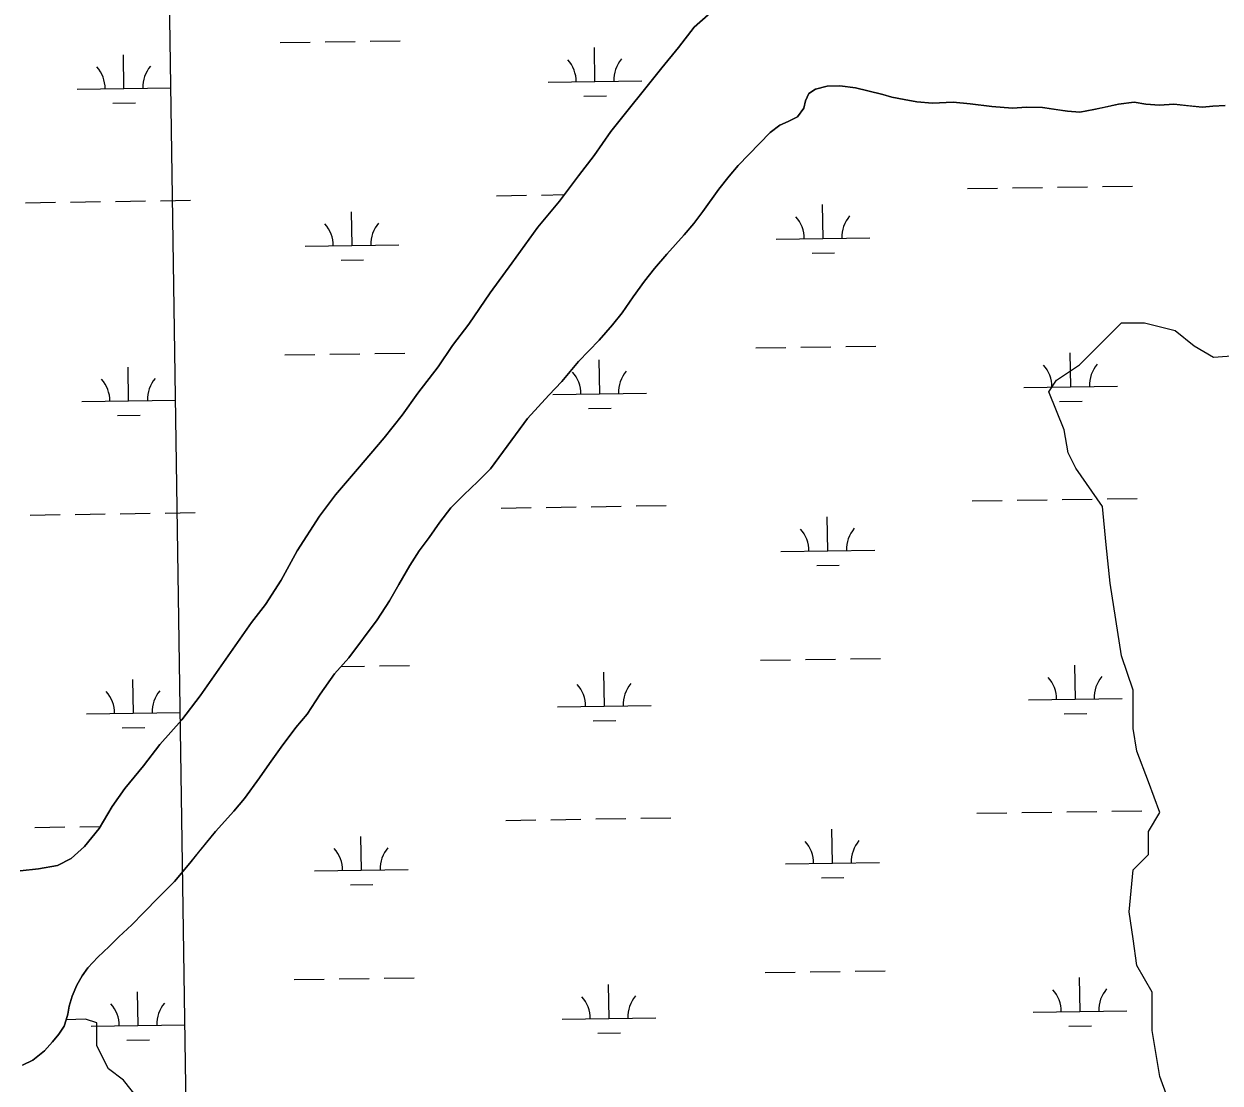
# Model space of a CAD drawing. Extents: x 3807117 to 3845308, y 337856 to 363736.
# Drawn here: x 3826910 to 3828185, y 356681 to 357809 of the extents above; entities that cross this region are included whole.
import ezdxf

# ---------------------------------------------------------------- set-up
doc = ezdxf.new("R2010")
doc.units = 0
for name, color, linetype in [('V-GRID-MAJR', 7, 'Continuous'), ('V-TOPO-SHOR', 7, 'Continuous'), ('V-WETL-SWMP', 7, 'Continuous')]:
    doc.layers.add(name, color=color, linetype=linetype)

msp = doc.modelspace()

# ---------------------------------------------------------------- linework, layer by layer
at = {"layer": 'V-GRID-MAJR'}
msp.add_spline([(3827279.7490000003, 343519.83400000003), (3827189.006, 349576.481), (3827098.2120000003, 355636.598), (3827007.418, 361696.713), (3827007.366, 361700.18200000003)], degree=3, dxfattribs=at)
at = {"layer": 'V-TOPO-SHOR'}
for points in [[(3826906.247, 356907.128), (3826925.793, 356908.977), (3826946.134, 356912.77400000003), (3826960.629, 356920.118), (3826974.767, 356932.939), (3826990.4990000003, 356951.999), (3827004.3030000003, 356975.369), (3827017.693, 356994.835), (3827037.753, 357018.953), (3827055.0670000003, 357041.52400000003), (3827078.656, 357067.965), (3827097.9390000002, 357093.26), (3827152.676, 357171.506), (3827167.629, 357190.571), (3827184.181, 357216.662), (3827201.544, 357247.829), (3827225.188, 357284.822), (3827242.113, 357307.393), (3827265.7060000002, 357334.619), (3827294.019, 357368.069), (3827313.2970000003, 357392.192), (3827329.835, 357415.548), (3827351.478, 357443.564), (3827366.842, 357466.53500000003), (3827384.1580000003, 357489.106), (3827407.001, 357522.586), (3827430.225, 357554.11100000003), (3827457.787, 357592.646), (3827480.991, 357620.264), (3827501.066, 357647.117), (3827517.984, 357668.908), (3827535.7060000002, 357694.211), (3827589.9960000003, 357762.299), (3827607.697, 357783.694), (3827624.2260000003, 357805.487), (3827639.146, 357818.69)], [(3828189.992, 357721.996), (3828177.117, 357721.287), (3828165.799, 357720.177), (3828150.988, 357721.818), (3828135.395, 357723.462), (3828120.1780000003, 357722.375), (3828105.752, 357723.62200000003), (3828093.284, 357725.642), (3828076.501, 357723.391), (3828060.88, 357719.96400000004), (3828050.335, 357717.683), (3828035.11, 357715.03500000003), (3828022.245, 357715.885), (3828011.722, 357717.501), (3827995.355, 357719.93), (3827978.586, 357720.411), (3827963.367, 357719.32300000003), (3827941.535, 357721.001), (3827918.538, 357723.856), (3827900.215, 357725.515), (3827878.369, 357724.46400000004), (3827861.606, 357726.115), (3827847.966, 357728.527), (3827835.109, 357730.938), (3827825.373, 357733.721), (3827809.4020000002, 357737.708), (3827796.1580000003, 357740.89900000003), (3827779.399, 357742.941), (3827766.136, 357742.62200000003), (3827753.637, 357739.57), (3827746.592, 357734.927), (3827743.039, 357727.147), (3827741.048, 357719.356), (3827734.3680000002, 357710.032), (3827724.589, 357705.014), (3827715.598, 357701.162), (3827705.413, 357693.416), (3827671.289, 357658.109), (3827661.477, 357646.851), (3827650.4820000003, 357632.867), (3827633.582, 357609.168), (3827624.153, 357596.347), (3827613.556, 357584.313), (3827595.114, 357563.741), (3827582.16, 357548.60000000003), (3827571.556, 357535.006), (3827559.3740000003, 357518.3), (3827547.58, 357501.203), (3827537.3710000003, 357488.387), (3827523.242, 357472.083), (3827501.2770000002, 357449.579), (3827483.219, 357428.22500000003), (3827469.49, 357413.477), (3827446.7320000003, 357388.639), (3827426.299, 357360.667), (3827407.4390000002, 357335.027), (3827393.714, 357321.45)], [(3828136.809528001, 356643.1730218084), (3828120.5139231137, 356687.9859352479), (3828112.3661206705, 356736.8727499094), (3828112.3661206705, 356777.61176212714), (3828096.0705157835, 356806.12907067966), (3828091.996614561, 356834.6463792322), (3828087.92271334, 356863.1636877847), (3828091.996614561, 356907.97660122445), (3828108.292219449, 356924.2722061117), (3828108.292219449, 356948.7156134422), (3828120.5139231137, 356969.08511955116), (3828108.292219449, 357001.6763293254), (3828096.0705157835, 357034.2675390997), (3828091.996614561, 357058.71094643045), (3828091.996614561, 357099.4499586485), (3828079.7749108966, 357136.11506964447), (3828067.5532072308, 357213.5191928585), (3828063.4793060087, 357254.2582050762), (3828059.405404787, 357294.997217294), (3828030.8880962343, 357335.73622951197), (3828022.740293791, 357352.031834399), (3828018.6663925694, 357376.47524172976), (3828002.370787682, 357417.2142539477), (3828010.5185901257, 357429.435957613), (3828034.961997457, 357445.73156250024), (3828051.257602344, 357462.02716738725), (3828079.7749108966, 357490.54447593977), (3828104.2183182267, 357490.54447593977), (3828136.809528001, 357482.39667349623), (3828157.17903411, 357466.101068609), (3828177.5485402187, 357453.8793649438), (3828230.509256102, 357457.9532661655)], [(3827393.714, 357321.45), (3827378.8170000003, 357307.489), (3827365.091, 357293.522), (3827353.307, 357278.375), (3827341.907, 357262.054), (3827331.299, 357247.681), (3827321.464, 357232.13300000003), (3827309.654, 357211.915), (3827299.809, 357194.417), (3827286.437, 357174.207), (3827256.576, 357133.804), (3827241.273, 357116.726), (3827225.944, 357094.966), (3827212.179, 357073.98), (3827200.0100000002, 357059.614), (3827184.295, 357038.63800000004), (3827171.719, 357021.154), (3827161.106, 357006.001), (3827145.386, 356983.854), (3827134.003, 356970.652), (3827114.383, 356948.917), (3827096.322, 356926.782), (3827086.899, 356915.13300000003), (3827070.801, 356895.718), (3827053.94, 356879.037), (3827037.468, 356862.356), (3827025.307, 356849.55), (3827011.196, 356836.756), (3827000.9990000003, 356826.281), (3826988.849, 356815.03500000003), (3826978.256, 356803.781), (3826972.358, 356795.231), (3826966.454, 356785.12200000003), (3826961.711, 356773.449), (3826958.532, 356762.934), (3826956.926, 356754.36100000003), (3826955.333, 356748.129), (3826952.957, 356741.512), (3826947.45, 356732.962), (3826940.776, 356724.806), (3826932.142, 356715.103), (3826919.61, 356705.42), (3826908.657, 356700.02)], [(3827032.7822968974, 356663.54252791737), (3827016.48669201, 356683.9120340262), (3827000.191087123, 356696.1337376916), (3826987.9693834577, 356720.5771450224), (3826987.9693834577, 356745.0205523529), (3826975.7476797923, 356749.0944535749), (3826955.333, 356748.129)]]:
    msp.add_lwpolyline(points, dxfattribs=at)
at = {"layer": 'V-WETL-SWMP'}
for p, q in [((3827183.196699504, 357789.0816853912), (3827215.193108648, 357789.56106198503)), ((3827231.1913132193, 357789.80075028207), (3827263.187722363, 357790.2801268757)), ((3827279.1859269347, 357790.51981517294), (3827311.182336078, 357790.9991917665)), ((3827518.6986707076, 357747.67303225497), (3827518.15937204, 357783.6689925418)), ((3827016.8469919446, 357740.1541901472), (3827016.3076932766, 357776.150150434)), ((3827468.704281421, 357746.9240063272), (3827568.693059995, 357748.4220581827)), ((3826966.852602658, 357739.4051642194), (3827066.8413812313, 357740.903216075)), ((3827506.931181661, 357732.0639976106), (3827530.9284885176, 357732.42353005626)), ((3827743.0402022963, 357727.14597152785), (3827746.593202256, 357734.9269715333)), ((3827746.593202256, 357734.9269715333), (3827753.6382021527, 357739.56997154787)), ((3827753.6382021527, 357739.56997154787), (3827766.1362019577, 357742.6219715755)), ((3827766.1362019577, 357742.6219715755), (3827779.3992017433, 357742.9399716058)), ((3827779.3992017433, 357742.9399716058), (3827796.1592014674, 357740.8999716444)), ((3827796.1592014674, 357740.8999716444), (3827825.3732009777, 357733.7209717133)), ((3827825.3732009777, 357733.7209717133), (3827835.109200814, 357730.9379717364)), ((3827835.109200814, 357730.9379717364), (3827847.9672005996, 357728.5279717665)), ((3827005.0795028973, 357724.5451555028), (3827029.076809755, 357724.90468794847)), ((3827734.3672023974, 357710.03097151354), (3827741.0482023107, 357719.35597152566)), ((3827741.0482023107, 357719.35597152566), (3827743.0402022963, 357727.14597152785)), ((3827847.9672005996, 357728.5279717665), (3827861.6052003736, 357726.11397179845)), ((3827861.6052003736, 357726.11397179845), (3827878.3682000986, 357724.462971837)), ((3827878.3682000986, 357724.462971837), (3827900.215199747, 357725.51497188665)), ((3827900.215199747, 357725.51497188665), (3827918.5381994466, 357723.8559719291)), ((3827918.5381994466, 357723.85597192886), (3827941.535199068, 357721.00097198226)), ((3827941.535199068, 357721.00097198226), (3827963.3671987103, 357719.3229720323)), ((3827963.3671987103, 357719.3229720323), (3827978.585198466, 357720.41097206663)), ((3827978.585198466, 357720.41097206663), (3827995.3541981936, 357719.92997210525)), ((3827995.3541981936, 357719.92997210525), (3828022.244197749, 357715.88397216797)), ((3828035.1111975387, 357715.0339721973), (3828050.336197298, 357717.68197223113)), ((3828050.336197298, 357717.68197223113), (3828076.500196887, 357723.39097228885)), ((3828076.500196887, 357723.39097228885), (3828093.283196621, 357725.6409723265)), ((3828093.283196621, 357725.6409723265), (3828105.753196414, 357723.62297235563)), ((3828105.753196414, 357723.62297235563), (3828120.1781961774, 357722.37497238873)), ((3828120.1781961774, 357722.37497238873), (3828135.3951959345, 357723.4629724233)), ((3828135.3951959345, 357723.4629724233), (3828165.8001954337, 357720.17797249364)), ((3828165.8001954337, 357720.17797249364), (3828177.1171952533, 357721.28697251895)), ((3828177.1171952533, 357721.28697251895), (3828189.9921950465, 357721.996972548)), ((3827715.5972026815, 357701.1619714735), (3827724.589202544, 357705.013971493)), ((3827724.589202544, 357705.013971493), (3827734.3672023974, 357710.03097151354)), ((3828022.244197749, 357715.88397216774), (3828035.1111975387, 357715.03397219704)), ((3827671.290203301, 357658.10797138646), (3827705.4142028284, 357693.41597145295)), ((3827705.4142028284, 357693.41597145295), (3827715.5972026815, 357701.1619714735)), ((3827661.478203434, 357646.8499713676), (3827671.290203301, 357658.1079713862)), ((3827650.48220358, 357632.8679713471), (3827661.478203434, 357646.8499713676)), ((3827633.5822038, 357609.1669713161), (3827650.4822035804, 357632.8679713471)), ((3827915.51716867, 357633.53377243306), (3827947.513577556, 357634.0131490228)), ((3827963.511781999, 357634.2528373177), (3827995.508190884, 357634.7322139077)), ((3828011.5063953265, 357634.9719022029), (3828043.5028042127, 357635.45127879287)), ((3828059.5010086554, 357635.69096708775), (3828091.4974175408, 357636.17034367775)), ((3826911.8137072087, 357618.4960853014), (3826943.8101163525, 357618.9754618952)), ((3826959.808320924, 357619.21515019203), (3826991.804730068, 357619.6945267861)), ((3827007.8029346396, 357619.9342150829), (3827039.7993437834, 357620.41359167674)), ((3827055.797548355, 357620.6532799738), (3827087.793957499, 357621.13265656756)), ((3827413.6653859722, 357626.0149274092), (3827445.6617951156, 357626.494304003)), ((3827461.659999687, 357626.7339922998), (3827486.1013951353, 357627.10017816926)), ((3827761.7026586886, 357580.48159811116), (3827761.1633601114, 357616.4775583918)), ((3827259.8508748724, 357572.9627530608), (3827259.3115762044, 357608.9587133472)), ((3827624.152203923, 357596.3469712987), (3827633.5822037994, 357609.1669713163)), ((3827613.556204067, 357584.31397127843), (3827624.152203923, 357596.3469712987)), ((3827595.113204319, 357563.7419712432), (3827613.556204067, 357584.31397127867)), ((3827711.7082698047, 357579.73257218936), (3827811.697047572, 357581.23062403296)), ((3827209.856485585, 357572.2137271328), (3827309.845264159, 357573.7117789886)), ((3827749.935169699, 357564.8725634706), (3827773.932476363, 357565.23209591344)), ((3827248.083385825, 357557.3537184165), (3827272.0806926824, 357557.7132508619)), ((3827582.1602044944, 357548.5999712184), (3827595.113204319, 357563.7419712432)), ((3827571.555204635, 357535.00597119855), (3827582.1602044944, 357548.5999712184)), ((3827559.3742047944, 357518.3009711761), (3827571.5552046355, 357535.00597119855)), ((3827547.5802049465, 357501.2029711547), (3827559.3742047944, 357518.3009711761)), ((3827537.3702050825, 357488.3869711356), (3827547.5802049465, 357501.2029711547)), ((3827523.241205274, 357472.0819711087), (3827537.3702050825, 357488.3869711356)), ((3827501.2772055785, 357449.57897106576), (3827523.241205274, 357472.0819711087)), ((3827690.0321276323, 357463.9628613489), (3827722.028536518, 357464.44223793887)), ((3827738.0267409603, 357464.6819262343), (3827770.023149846, 357465.1613028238)), ((3827786.0213542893, 357465.40099111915), (3827818.0177631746, 357465.8803677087)), ((3827188.1803435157, 357456.4440162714), (3827220.176752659, 357456.92339286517)), ((3827236.1749572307, 357457.1630811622), (3827268.171366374, 357457.6424577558)), ((3827284.1695709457, 357457.8821460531), (3827316.1659800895, 357458.3615226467)), ((3827523.682421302, 357415.03536613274), (3827523.1431227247, 357451.0313264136)), ((3828025.53409602, 357422.55420817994), (3828024.9947974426, 357458.5501684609)), ((3827021.830635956, 357407.5165210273), (3827021.2913372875, 357443.5124813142)), ((3827483.2202058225, 357428.2249710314), (3827501.277205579, 357449.57897106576)), ((3827469.489206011, 357413.47797100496), (3827483.2202058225, 357428.2249710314)), ((3827446.7322063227, 357388.6389709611), (3827469.489206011, 357413.4779710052)), ((3827473.6880324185, 357414.28634021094), (3827573.6768101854, 357415.7843920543)), ((3827975.5397071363, 357421.80518225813), (3828075.5284849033, 357423.30323410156)), ((3826971.836246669, 357406.7674950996), (3827071.8250252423, 357408.2655469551)), ((3827511.914932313, 357399.4263314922), (3827535.912238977, 357399.7858639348)), ((3828013.7666070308, 357406.9451735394), (3828037.7639136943, 357407.304705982)), ((3827010.063146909, 357391.907486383), (3827034.060453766, 357392.26701882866)), ((3827407.439206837, 357335.0269708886), (3827446.732206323, 357388.6389709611)), ((3827393.7142070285, 357321.44997086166), (3827407.439206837, 357335.0269708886)), ((3827378.8172072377, 357307.4889708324), (3827393.7142070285, 357321.44997086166)), ((3827365.090207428, 357293.52197080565), (3827378.8172072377, 357307.4889708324)), ((3827920.500811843, 357300.89610336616), (3827952.4972207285, 357301.3754799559)), ((3827968.4954251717, 357301.6151682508), (3828000.491834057, 357302.0945448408)), ((3828016.4900384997, 357302.334233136), (3828048.4864473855, 357302.81360972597)), ((3828064.484651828, 357303.05329802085), (3828096.481060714, 357303.53267461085)), ((3826916.79735122, 357285.8584161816), (3826948.7937603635, 357286.3377927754)), ((3826964.7919649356, 357286.5774810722), (3826996.788374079, 357287.05685766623)), ((3827012.7865786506, 357287.29654596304), (3827044.782987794, 357287.7759225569)), ((3827060.7811923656, 357288.0156108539), (3827092.7776015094, 357288.49498744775)), ((3827353.3072075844, 357278.3739707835), (3827365.090207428, 357293.52197080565)), ((3827418.649137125, 357293.3772613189), (3827450.645546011, 357293.8566379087)), ((3827466.643750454, 357294.0963262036), (3827498.640159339, 357294.5757027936)), ((3827514.638363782, 357294.8153910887), (3827546.634772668, 357295.2947676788)), ((3827562.632977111, 357295.53445597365), (3827594.629385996, 357296.01383256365)), ((3827341.9082077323, 357262.05497076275), (3827353.3072075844, 357278.3739707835)), ((3827766.6863018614, 357247.84392904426), (3827766.147003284, 357283.8398893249)), ((3827331.299207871, 357247.6809707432), (3827341.9082077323, 357262.05497076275)), ((3827321.4642079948, 357232.13297072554), (3827331.299207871, 357247.6809707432)), ((3827716.6919129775, 357247.09490312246), (3827816.6806907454, 357248.59295496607)), ((3827309.65420814, 357211.91497070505), (3827321.4642079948, 357232.13297072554)), ((3827754.918812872, 357232.2348944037), (3827778.9161195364, 357232.59442684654)), ((3827299.8082082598, 357194.41597068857), (3827309.65420814, 357211.91497070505)), ((3827286.4382084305, 357174.20697066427), (3827299.8082082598, 357194.41597068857)), ((3827256.5762088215, 357133.80497060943), (3827286.4382084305, 357174.20697066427)), ((3827241.2732090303, 357116.7259705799), (3827256.5762088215, 357133.80497060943)), ((3827695.015770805, 357131.32519228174), (3827727.012179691, 357131.80456887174)), ((3827743.0103841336, 357132.0442571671), (3827775.0067930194, 357132.5236337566)), ((3827791.004997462, 357132.763322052), (3827823.0014063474, 357133.24269864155)), ((3827248.3582583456, 357124.63328020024), (3827273.1551183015, 357125.0047917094)), ((3827289.1533227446, 357125.24448000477), (3827321.14973163, 357125.72385659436)), ((3828030.517739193, 357089.9165391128), (3828029.9784406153, 357125.9124993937)), ((3827026.8142799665, 357074.87885190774), (3827026.2749812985, 357110.8748121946)), ((3827225.944209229, 357094.966970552), (3827241.2732090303, 357116.7259705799)), ((3827528.666064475, 357082.3976970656), (3827528.126765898, 357118.3936573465)), ((3827212.179209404, 357073.9799705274), (3827225.944209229, 357094.966970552)), ((3827478.6716755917, 357081.6486711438), (3827578.6604533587, 357083.1467229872)), ((3827980.5233503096, 357089.167513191), (3828080.5121280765, 357090.6655650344)), ((3826976.8198906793, 357074.12982597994), (3827076.8086692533, 357075.62787783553)), ((3827200.010209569, 357059.6139705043), (3827212.179209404, 357073.9799705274)), ((3828018.7502502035, 357074.30750447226), (3828042.7475568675, 357074.66703691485)), ((3827015.0467909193, 357059.26981726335), (3827039.0440977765, 357059.629349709)), ((3827184.295209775, 357038.6369704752), (3827200.010209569, 357059.6139705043)), ((3827516.898575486, 357066.78866242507), (3827540.8958821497, 357067.1481948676)), ((3827171.7192099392, 357021.1539704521), (3827184.295209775, 357038.6369704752)), ((3827161.1062100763, 357005.9999704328), (3827171.719209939, 357021.1539704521)), ((3827145.3852102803, 356983.8529704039), (3827161.1062100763, 357005.99997043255)), ((3827134.0032104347, 356970.6529703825), (3827145.3852102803, 356983.85297040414)), ((3827114.383210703, 356948.91797034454), (3827134.0032104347, 356970.6529703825)), ((3827925.4844550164, 356968.258434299), (3827957.4808639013, 356968.7378108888)), ((3827973.479068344, 356968.9774991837), (3828005.4754772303, 356969.45687577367)), ((3828021.473681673, 356969.6965640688), (3828053.4700905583, 356970.17594065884)), ((3828069.468295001, 356970.4156289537), (3828101.4647038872, 356970.8950055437)), ((3826921.7809952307, 356953.22074706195), (3826953.777404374, 356953.7001236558)), ((3826969.775608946, 356953.9398119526), (3826991.841501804, 356954.27040756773)), ((3827423.632780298, 356960.7395922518), (3827455.629189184, 356961.21896884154)), ((3827471.6273936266, 356961.4586571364), (3827503.6238025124, 356961.9380337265)), ((3827519.622006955, 356962.1777220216), (3827551.618415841, 356962.6570986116)), ((3827567.6166202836, 356962.89678690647), (3827599.6130291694, 356963.3761634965)), ((3827086.8982110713, 356915.1329702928), (3827114.383210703, 356948.91797034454)), ((3827269.818270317, 356907.6874179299), (3827269.2789717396, 356943.6833782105)), ((3827771.669945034, 356915.20625997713), (3827771.130646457, 356951.2022202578)), ((3827070.8022112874, 356895.71897026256), (3827086.8982110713, 356915.1329702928)), ((3827721.6755561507, 356914.45723405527), (3827821.6643339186, 356915.95528589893)), ((3827219.8238814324, 356906.9383920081), (3827319.8126592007, 356908.43644385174)), ((3827053.9402115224, 356879.03797022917), (3827070.8022112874, 356895.71897026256)), ((3827258.0507813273, 356892.07838328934), (3827282.048087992, 356892.43791573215)), ((3827759.902456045, 356899.59722533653), (3827783.899762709, 356899.95675777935)), ((3827037.468211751, 356862.35597019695), (3827053.9402115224, 356879.03797022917)), ((3827025.308211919, 356849.5509701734), (3827037.468211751, 356862.35597019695)), ((3827011.197212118, 356836.7559701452), (3827025.308211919, 356849.5509701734)), ((3826988.8482124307, 356815.0349701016), (3827001.0002122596, 356826.27997012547)), ((3827001.0002122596, 356826.27997012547), (3827011.197212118, 356836.7559701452)), ((3826978.2562125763, 356803.7809700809), (3826988.8482124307, 356815.0349701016)), ((3826972.3592126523, 356795.2319700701), (3826978.2562125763, 356803.7809700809)), ((3827795.988640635, 356800.1256529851), (3827827.9850495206, 356800.60502957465)), ((3826966.4542127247, 356785.12297005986), (3826972.3592126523, 356795.2319700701)), ((3827198.1477392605, 356791.1686811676), (3827230.1441481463, 356791.64805775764)), ((3827246.142352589, 356791.887746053), (3827278.1387614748, 356792.3671226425)), ((3827294.136965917, 356792.60681093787), (3827326.133374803, 356793.0861875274)), ((3827699.999413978, 356798.68752321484), (3827731.9958228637, 356799.16689980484)), ((3827747.994027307, 356799.4065881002), (3827779.990436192, 356799.8859646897)), ((3828035.501382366, 356757.2788700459), (3828034.962083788, 356793.2748303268)), ((3826961.7102127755, 356773.44797005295), (3826966.4542127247, 356785.12297005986)), ((3827031.7980329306, 356742.24118595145), (3827031.2587343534, 356778.2371462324)), ((3827533.6497076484, 356749.7600279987), (3827533.1104090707, 356785.7559882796)), ((3826956.927212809, 356754.36197004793), (3826958.533212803, 356762.9339700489)), ((3826958.533212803, 356762.9339700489), (3826961.7102127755, 356773.44797005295)), ((3826955.3332128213, 356748.1299700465), (3826956.927212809, 356754.36197004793)), ((3827483.655318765, 356749.01100207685), (3827583.644096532, 356750.5090539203)), ((3827985.5069934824, 356756.5298441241), (3828085.4957712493, 356758.0278959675)), ((3826947.450212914, 356732.9619700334), (3826952.957212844, 356741.5129700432)), ((3826952.957212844, 356741.5129700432), (3826955.3332128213, 356748.1299700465)), ((3826981.8036440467, 356741.49216002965), (3827081.792421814, 356742.9902118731)), ((3828023.7338933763, 356741.66983540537), (3828047.731200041, 356742.02936784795)), ((3826932.1422131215, 356715.1029700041), (3826940.775213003, 356724.80697002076)), ((3826940.775213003, 356724.80697002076), (3826947.450212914, 356732.9619700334)), ((3827020.0305439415, 356726.6321513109), (3827044.027850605, 356726.9916837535)), ((3827521.882218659, 356734.15099335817), (3827545.879525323, 356734.5105258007)), ((3826919.609213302, 356705.4199699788), (3826932.1422131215, 356715.1029700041)), ((3826908.658213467, 356700.01896995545), (3826919.609213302, 356705.4199699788))]:
    msp.add_line(p, q, dxfattribs=at)
msp.add_lwpolyline([(3827639.146, 357818.691), (3827624.2260000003, 357805.48600000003), (3827607.697, 357783.694), (3827589.997, 357762.298), (3827535.705, 357694.211), (3827517.985, 357668.908), (3827501.065, 357647.117), (3827480.991, 357620.264), (3827457.787, 357592.646), (3827430.2260000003, 357554.11100000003), (3827407.001, 357522.586), (3827384.157, 357489.105), (3827366.842, 357466.53500000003), (3827351.478, 357443.564), (3827329.835, 357415.547), (3827313.2970000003, 357392.192), (3827294.02, 357368.069), (3827265.705, 357334.618), (3827242.112, 357307.393), (3827225.188, 357284.821), (3827201.543, 357247.828), (3827184.181, 357216.662), (3827167.628, 357190.571), (3827152.677, 357171.505), (3827097.9390000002, 357093.26), (3827078.6550000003, 357067.966), (3827055.0670000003, 357041.523), (3827037.752, 357018.953), (3827017.693, 356994.835), (3827004.3030000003, 356975.37), (3826990.5, 356951.999), (3826974.767, 356932.938), (3826960.63, 356920.119), (3826946.133, 356912.77400000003), (3826925.793, 356908.976), (3826906.2460000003, 356907.128)], dxfattribs=at)
for centre, radius, start, end in [((3827463.4548208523, 357747.320214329), 35.24628790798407, 0.08653253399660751, 41.630190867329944), ((3827573.928294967, 357748.97534998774), 35.24628790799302, 140.0865295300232, 181.63018786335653), ((3826961.6031420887, 357739.80137222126), 35.24628790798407, 0.08653253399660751, 41.630190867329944), ((3827072.0766162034, 357741.45650788), 35.24628790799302, 140.0865295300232, 181.63018786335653), ((3827706.45880928, 357580.12878019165), 35.246287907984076, 0.08653252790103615, 41.63019086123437), ((3827816.932282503, 357581.78391583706), 35.246287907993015, 140.0865295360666, 181.63018786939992), ((3827204.6070250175, 357572.60993513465), 35.24628790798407, 0.08653253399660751, 41.630190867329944), ((3827315.080499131, 357574.2650707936), 35.24628790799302, 140.0865295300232, 181.63018786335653), ((3827468.438571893, 357414.6825482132), 35.246287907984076, 0.08653252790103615, 41.63019086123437), ((3827578.9120451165, 357416.33768385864), 35.246287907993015, 140.0865295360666, 181.63018786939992), ((3827970.2902466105, 357422.2013902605), 35.246287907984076, 0.08653252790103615, 41.63019086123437), ((3828080.7637198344, 357423.85652590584), 35.246287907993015, 140.0865295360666, 181.63018786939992), ((3826966.5867861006, 357407.1637031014), 35.24628790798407, 0.08653253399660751, 41.630190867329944), ((3827077.0602602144, 357408.81883876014), 35.24628790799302, 140.0865295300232, 181.63018786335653), ((3827821.9159256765, 357249.14624677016), 35.246287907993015, 140.0865295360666, 181.63018786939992), ((3827711.4424524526, 357247.49111112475), 35.246287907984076, 0.08653252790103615, 41.63019086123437), ((3827583.89568829, 357083.7000147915), 35.246287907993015, 140.0865295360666, 181.63018786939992), ((3827975.273889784, 357089.56372119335), 35.246287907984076, 0.08653252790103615, 41.63019086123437), ((3828085.7473630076, 357091.2188568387), 35.246287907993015, 140.0865295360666, 181.63018786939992), ((3826971.570430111, 357074.5260339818), 35.24628790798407, 0.08653253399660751, 41.630190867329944), ((3827082.0439042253, 357076.18116964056), 35.24628790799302, 140.0865295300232, 181.63018786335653), ((3827473.422215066, 357082.0448791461), 35.246287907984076, 0.08653252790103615, 41.63019086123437), ((3827214.574420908, 356907.3346000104), 35.246287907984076, 0.08653252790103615, 41.63019086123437), ((3827325.047894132, 356908.9897356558), 35.246287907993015, 140.0865295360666, 181.63018786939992), ((3827716.426095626, 356914.8534420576), 35.246287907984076, 0.08653252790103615, 41.63019086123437), ((3827826.8995688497, 356916.50857770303), 35.246287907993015, 140.0865295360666, 181.63018786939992), ((3827980.257532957, 356756.9260521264), 35.246287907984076, 0.08653252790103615, 41.63019086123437), ((3828090.7310061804, 356758.5811877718), 35.246287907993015, 140.0865295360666, 181.63018786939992), ((3826976.5541835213, 356741.888368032), 35.246287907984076, 0.08653252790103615, 41.63019086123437), ((3827087.027656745, 356743.54350367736), 35.246287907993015, 140.0865295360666, 181.63018786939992), ((3827478.405858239, 356749.4072100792), 35.246287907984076, 0.08653252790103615, 41.63019086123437), ((3827588.879331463, 356751.0623457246), 35.246287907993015, 140.0865295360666, 181.63018786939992)]:
    msp.add_arc(centre, radius, start, end, dxfattribs=at)

doc.saveas('drawing.dxf')
